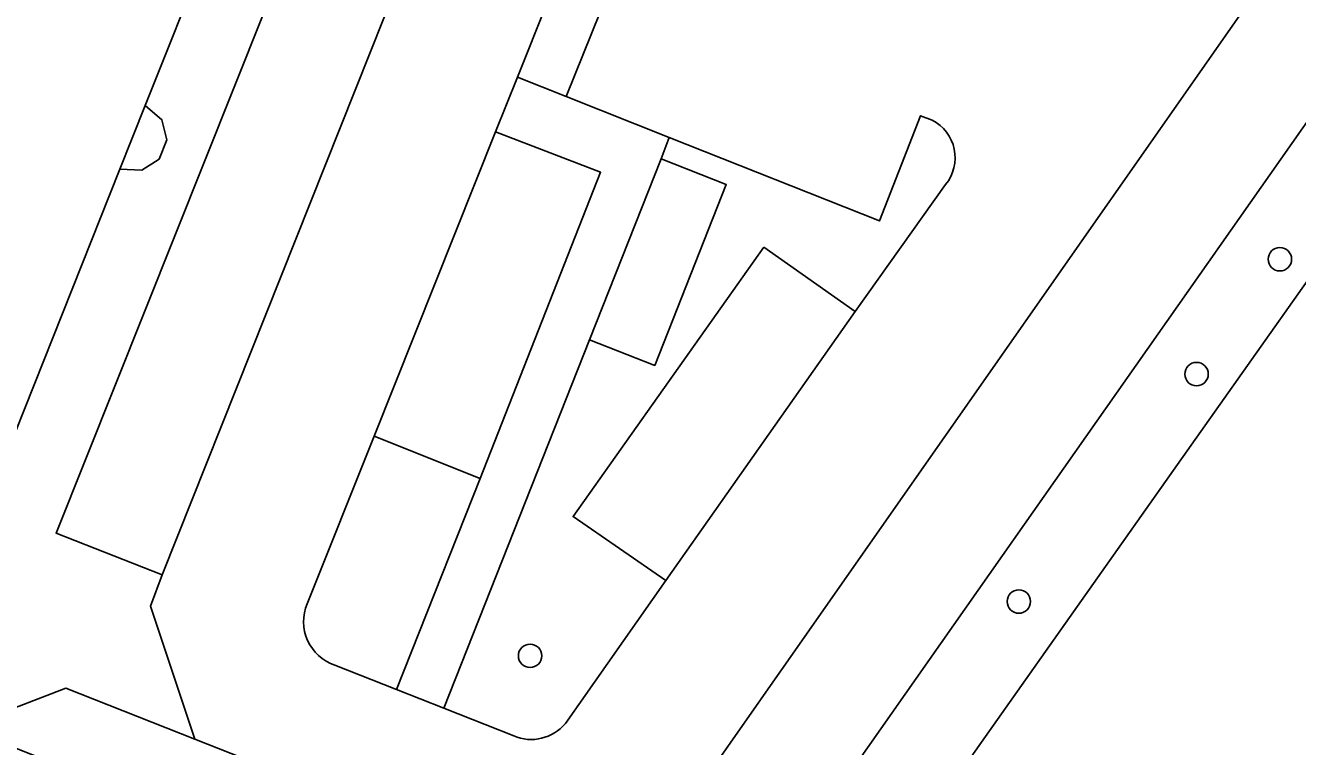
# Model space of a CAD drawing. Extents: x 160023 to 161302, y 384750 to 385707.
# Drawn here: x 160458.7 to 160511.9, y 384842.1 to 384872.2 of the extents above; entities that cross this region are included whole.
import ezdxf

# ---------------------------------------------------------------- set-up
doc = ezdxf.new("R2010")
doc.units = 0
for name, color, linetype in [('IMGEO_Boom', 7, 'Continuous'), ('IMGEO_Erf', 7, 'Continuous'), ('IMGEO_Grasland_overig', 7, 'Continuous'), ('IMGEO_Groenvoorziening', 7, 'Continuous'), ('IMGEO_Pand', 7, 'Continuous'), ('IMGEO_Pand_overbouw', 7, 'Continuous'), ('IMGEO_Parkeervlak_open', 7, 'Continuous'), ('IMGEO_Rijbaan_lokaal_open', 7, 'Continuous'), ('IMGEO_Voetpad_open', 7, 'Continuous')]:
    doc.layers.add(name, color=color, linetype=linetype)

msp = doc.modelspace()

# ---------------------------------------------------------------- linework, layer by layer
at = {"layer": 'IMGEO_Boom'}
for centre in [(160511.118, 384862.418), (160507.639, 384857.62), (160500.22, 384848.117), (160479.816, 384845.848)]:
    msp.add_circle(centre, 0.489, dxfattribs=at)
at = {"layer": 'IMGEO_Erf'}
for points in [[(160562.234, 384897.821), (160537.475, 384898.464), (160528.344, 384898.663), (160528.803, 384898.479), (160522.58, 384876.446), (160513.427, 384863.164), (160506.846, 384853.84), (160500, 384844.139), (160491.35, 384831.882)], [(160458.854, 384878.113), (160458.909, 384878.345), (160466.344, 384875.376), (160463.744, 384868.841), (160462.686, 384866.181), (160454.71, 384846.132), (160453.785, 384843.807), (160456.162, 384842.86), (160460.428, 384844.498), (160465.825, 384842.366), (160463.975, 384847.918), (160464.457, 384849.226), (160460.026, 384850.977), (160469.933, 384875.839)]]:
    msp.add_lwpolyline(points, dxfattribs=at)
at = {"layer": 'IMGEO_Grasland_overig'}
for points in [[(160491.35, 384831.882), (160500, 384844.139), (160506.846, 384853.84), (160513.427, 384863.164), (160522.58, 384876.446), (160528.803, 384898.479), (160528.344, 384898.663), (160528.187, 384897.98), (160520.74, 384898.134), (160518.016, 384898.065), (160517.908, 384892.063), (160522.512, 384892.008), (160522.455, 384887.248), (160517.823, 384887.331), (160517.812, 384886.689), (160522.781, 384883.168), (160500, 384850.695), (160487.346, 384832.658)], [(160483.42, 384835.416), (160465.825, 384842.366), (160460.428, 384844.498), (160456.162, 384842.86), (160480.339, 384833.224)]]:
    msp.add_lwpolyline(points, dxfattribs=at)
at = {"layer": 'IMGEO_Groenvoorziening'}
for points in [[(160480.53, 384873.135), (160479.288, 384870.027), (160481.315, 384869.217), (160483.086, 384873.613)], [(160496.602, 384868.229), (160496.111, 384868.415), (160494.398, 384864.017), (160485.625, 384867.504), (160485.287, 384866.621), (160488.008, 384865.548), (160485.023, 384857.981), (160482.302, 384859.054), (160476.219, 384843.658), (160479.134, 384842.506)], [(160489.581, 384862.926), (160493.385, 384860.239), (160497.162, 384865.54)], [(160481.288, 384843.022), (160485.486, 384848.991), (160481.611, 384851.67), (160489.581, 384862.926)], [(160477.726, 384853.259), (160473.306, 384855.022), (160470.508, 384848.026)], [(160471.663, 384845.458), (160474.241, 384844.439), (160477.726, 384853.259)]]:
    msp.add_lwpolyline(points, dxfattribs=at)
for centre, radius, start, end in [((160495.798, 384866.659), 1.764, 320.6513, 62.8768), ((160472.285, 384847.282), 1.927, 157.2694, 251.1638), ((160479.868, 384844.195), 1.842, 246.5111, 320.432)]:
    msp.add_arc(centre, radius, start, end, dxfattribs=at)
at = {"layer": 'IMGEO_Pand'}
for points in [[(160462.686, 384866.181), (160463.744, 384868.841), (160466.344, 384875.376), (160458.909, 384878.345), (160458.854, 384878.113)], [(160477.18, 384825.89), (160477.398, 384825.79), (160480.339, 384833.224), (160456.162, 384842.86), (160453.785, 384843.807), (160454.71, 384846.132), (160462.686, 384866.181)]]:
    msp.add_lwpolyline(points, dxfattribs=at)
msp.add_lwpolyline([(160488.008, 384865.548), (160485.287, 384866.621), (160482.302, 384859.054), (160485.023, 384857.981)], close=True, dxfattribs=at)
at = {"layer": 'IMGEO_Pand_overbouw'}
msp.add_lwpolyline([(160464.649, 384867.411), (160464.446, 384868.249), (160463.744, 384868.841), (160462.686, 384866.181), (160463.608, 384866.135), (160464.328, 384866.603)], close=True, dxfattribs=at)
at = {"layer": 'IMGEO_Parkeervlak_open'}
for points in [[(160522.781, 384883.168), (160517.812, 384886.689), (160517.773, 384884.524), (160483.42, 384835.416), (160487.346, 384832.658), (160500, 384850.695)], [(160469.933, 384875.839), (160460.026, 384850.977), (160464.457, 384849.226), (160474.361, 384874.152)], [(160477.726, 384853.259), (160482.761, 384866.053), (160478.377, 384867.747), (160473.306, 384855.022)], [(160489.581, 384862.926), (160481.611, 384851.67), (160485.486, 384848.991), (160493.385, 384860.239)]]:
    msp.add_lwpolyline(points, close=True, dxfattribs=at)
at = {"layer": 'IMGEO_Rijbaan_lokaal_open'}
for points in [[(160474.521, 384874.618), (160474.361, 384874.152), (160464.457, 384849.226), (160463.975, 384847.918), (160465.825, 384842.366), (160483.42, 384835.416), (160517.773, 384884.524)], [(160482.633, 384873.81), (160483.086, 384873.613), (160481.315, 384869.217), (160485.625, 384867.504), (160494.398, 384864.017)], [(160470.508, 384848.026), (160473.306, 384855.022), (160478.377, 384867.747), (160479.288, 384870.027), (160480.53, 384873.135)], [(160494.398, 384864.017), (160496.111, 384868.415), (160496.602, 384868.229)], [(160497.162, 384865.54), (160493.385, 384860.239), (160485.486, 384848.991), (160481.288, 384843.022)], [(160479.134, 384842.506), (160476.219, 384843.658), (160474.241, 384844.439), (160471.663, 384845.458)]]:
    msp.add_lwpolyline(points, dxfattribs=at)
for centre, radius, start, end in [((160495.798, 384866.659), 1.764, 320.6513, 62.8768), ((160472.285, 384847.282), 1.927, 157.2694, 251.1638), ((160479.868, 384844.195), 1.842, 246.5111, 320.432)]:
    msp.add_arc(centre, radius, start, end, dxfattribs=at)
at = {"layer": 'IMGEO_Voetpad_open'}
msp.add_lwpolyline([(160482.302, 384859.054), (160485.287, 384866.621), (160485.625, 384867.504), (160481.315, 384869.217), (160479.288, 384870.027), (160478.377, 384867.747), (160482.761, 384866.053), (160477.726, 384853.259), (160474.241, 384844.439), (160476.219, 384843.658)], close=True, dxfattribs=at)

doc.saveas('drawing.dxf')
